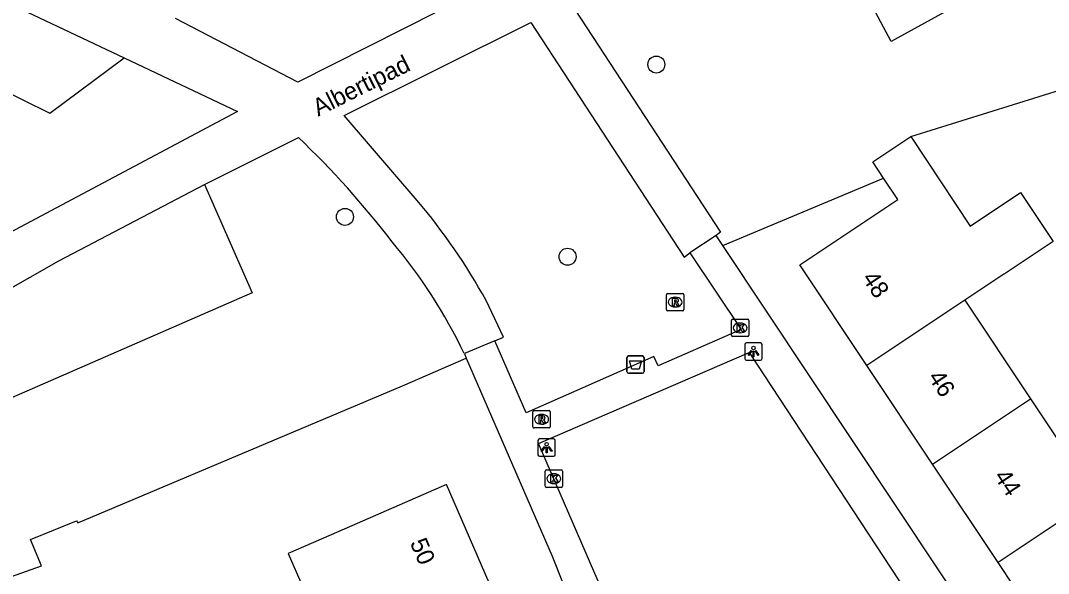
# Model space of a CAD drawing. Extents: x 159353 to 160616, y 385893 to 387321.
# Drawn here: x 159518.8 to 159577.9, y 386439.2 to 386470.9 of the extents above; entities that cross this region are included whole.
import ezdxf

# ---------------------------------------------------------------- set-up
doc = ezdxf.new("R2010")
doc.units = 0
for name, color, linetype in [('IMGEO_Afvalbak', 7, 'Continuous'), ('IMGEO_Boom', 7, 'Continuous'), ('IMGEO_Groenvoorziening', 7, 'Continuous'), ('IMGEO_Kolk', 7, 'Continuous'), ('IMGEO_Lichtpunt', 7, 'Continuous'), ('IMGEO_Openbare_ruimte_label', 7, 'Continuous'), ('IMGEO_Pand', 7, 'Continuous'), ('IMGEO_Pand_nummerreeks', 7, 'Continuous'), ('IMGEO_Rioolput', 7, 'Continuous'), ('IMGEO_Voetpad_halfverhard', 7, 'Continuous'), ('IMGEO_Voetpad_open', 7, 'Continuous')]:
    doc.layers.add(name, color=color, linetype=linetype)

msp = doc.modelspace()

# ---------------------------------------------------------------- linework, layer by layer
at = {"layer": 'IMGEO_Afvalbak'}
for p, q in [((159553.623, 386450.775), (159553.623, 386451.575)), ((159553.623, 386451.575), (159553.623, 386450.775)), ((159553.723, 386451.675), (159554.513, 386451.675)), ((159554.513, 386451.675), (159553.723, 386451.675)), ((159554.613, 386451.575), (159554.613, 386450.775)), ((159554.613, 386450.775), (159554.613, 386451.575)), ((159554.513, 386450.675), (159553.723, 386450.675)), ((159553.723, 386450.675), (159554.513, 386450.675))]:
    msp.add_line(p, q, dxfattribs=at)
msp.add_lwpolyline([(159553.766, 386451.389), (159554.47, 386451.389), (159554.321, 386450.919), (159553.915, 386450.919), (159553.766, 386451.389)], dxfattribs=at)
for centre, start, end in [((159553.723, 386451.575), 90, 180), ((159553.723, 386451.575), 90, 180), ((159554.513, 386451.575), 0, 90), ((159554.513, 386451.575), 360, 90), ((159553.723, 386450.775), 180, 270), ((159553.723, 386450.775), 180, 270), ((159554.513, 386450.775), 270, 0), ((159554.513, 386450.775), 270, 0)]:
    msp.add_arc(centre, 0.1, start, end, dxfattribs=at)
at = {"layer": 'IMGEO_Boom'}
for centre in [(159555.316, 386468.42), (159537.416, 386459.663), (159550.214, 386457.377)]:
    msp.add_circle(centre, 0.489, dxfattribs=at)
at = {"layer": 'IMGEO_Groenvoorziening'}
for points in [[(159600.187, 386491.603), (159597.482, 386490.226), (159599.199, 386486.465), (159568.818, 386469.742), (159563.351, 386479.984)], [(159569.941, 386464.28), (159586.179, 386469.337)], [(159515.761, 386467.917), (159520.446, 386465.635), (159524.713, 386468.811)], [(159529.345, 386461.535), (159532.075, 386455.291), (159503.169, 386442.684), (159501.293, 386445.946)], [(159559.134, 386458.028), (159568.384, 386461.893)], [(159489.886, 386428.296), (159500, 386432.51), (159519.962, 386439.609), (159519.338, 386441.122), (159521.98, 386442.201), (159522.049, 386442.081), (159540.719, 386449.961), (159544.391, 386451.547)]]:
    msp.add_lwpolyline(points, dxfattribs=at)
at = {"layer": 'IMGEO_Kolk'}
for p, q in [((159559.635, 386452.858), (159559.635, 386453.71)), ((159559.71, 386453.784), (159560.562, 386453.784)), ((159560.636, 386453.71), (159560.636, 386452.858)), ((159560.123, 386453.564), (159560.148, 386453.564)), ((159560.562, 386452.784), (159559.71, 386452.784)), ((159560.146, 386453.004), (159560.121, 386453.004)), ((159548.921, 386444.191), (159548.921, 386445.043)), ((159548.996, 386445.117), (159549.848, 386445.117)), ((159549.409, 386444.897), (159549.434, 386444.897)), ((159549.922, 386445.043), (159549.922, 386444.191)), ((159549.432, 386444.337), (159549.407, 386444.337)), ((159549.848, 386444.117), (159548.996, 386444.117))]:
    msp.add_line(p, q, dxfattribs=at)
for points in [[(159559.635, 386452.858), (159559.635, 386453.71)], [(159559.71, 386453.784), (159560.562, 386453.784)], [(159560.636, 386453.71), (159560.636, 386452.858)], [(159559.956, 386453.484), (159560.079, 386453.484), (159560.079, 386453.333), (159560.209, 386453.484), (159560.373, 386453.484), (159560.227, 386453.333), (159560.38, 386453.084), (159560.228, 386453.084), (159560.143, 386453.248), (159560.079, 386453.181), (159560.079, 386453.084), (159559.956, 386453.084), (159559.956, 386453.484)], [(159560.562, 386452.784), (159559.71, 386452.784)], [(159548.921, 386444.191), (159548.921, 386445.043)], [(159548.996, 386445.117), (159549.848, 386445.117)], [(159549.922, 386445.043), (159549.922, 386444.191)], [(159549.242, 386444.817), (159549.365, 386444.817), (159549.365, 386444.666), (159549.495, 386444.817), (159549.659, 386444.817), (159549.513, 386444.666), (159549.666, 386444.417), (159549.514, 386444.417), (159549.429, 386444.581), (159549.365, 386444.514), (159549.365, 386444.417), (159549.242, 386444.417), (159549.242, 386444.817)], [(159549.848, 386444.117), (159548.996, 386444.117)]]:
    msp.add_lwpolyline(points, dxfattribs=at)
for centre, start, end in [((159559.712, 386453.708), 91.55205, 178.44795), ((159559.712, 386453.708), 91.55205, 178.44795), ((159560.56, 386453.708), 1.55205, 88.44795), ((159560.56, 386453.708), 1.55205, 88.44795), ((159559.712, 386452.86), 181.55205, 268.44795), ((159559.712, 386452.86), 181.55205, 268.44795), ((159560.56, 386452.86), 271.55205, 358.44795), ((159560.56, 386452.86), 271.55205, 358.44795), ((159548.998, 386445.041), 91.55205, 178.44795), ((159548.998, 386445.041), 91.55205, 178.44795), ((159549.846, 386445.041), 1.55205, 88.44795), ((159549.846, 386445.041), 1.55205, 88.44795), ((159548.998, 386444.193), 181.55205, 268.44795), ((159548.998, 386444.193), 181.55205, 268.44795), ((159549.846, 386444.193), 271.55205, 358.44795), ((159549.846, 386444.193), 271.55205, 358.44795)]:
    msp.add_arc(centre, 0.0765, start, end, dxfattribs=at)
for centre, major_axis, ratio, start_param, end_param in [((159560.122, 386453.284), (-0.387, 0.002), 0.722429, 4.712389, 7.853982), ((159560.147, 386453.284), (-0.39, 0.002), 0.717154, 1.570796, 4.712389), ((159549.408, 386444.617), (-0.387, 0.002), 0.722429, 4.712389, 7.853982), ((159549.433, 386444.617), (-0.39, 0.002), 0.717154, 1.570796, 4.712389)]:
    msp.add_ellipse(centre, major_axis=major_axis, ratio=ratio, start_param=start_param, end_param=end_param, dxfattribs=at)
at = {"layer": 'IMGEO_Lichtpunt'}
for p, q in [((159560.403, 386452.328), (159560.403, 386451.521)), ((159560.403, 386452.328), (159560.403, 386451.521)), ((159561.305, 386452.423), (159560.497, 386452.423)), ((159561.305, 386452.423), (159560.497, 386452.423)), ((159561.399, 386451.521), (159561.399, 386452.328)), ((159561.399, 386451.521), (159561.399, 386452.328)), ((159560.497, 386451.427), (159561.305, 386451.427)), ((159560.497, 386451.427), (159561.305, 386451.427)), ((159548.508, 386446.803), (159548.508, 386445.996)), ((159548.508, 386446.803), (159548.508, 386445.996)), ((159549.41, 386446.898), (159548.602, 386446.898)), ((159549.41, 386446.898), (159548.602, 386446.898)), ((159549.504, 386445.996), (159549.504, 386446.803)), ((159549.504, 386445.996), (159549.504, 386446.803)), ((159548.602, 386445.902), (159549.41, 386445.902)), ((159548.602, 386445.902), (159549.41, 386445.902))]:
    msp.add_line(p, q, dxfattribs=at)
for points in [[(159560.777, 386451.992), (159560.816, 386451.964), (159560.628, 386451.702), (159560.59, 386451.729), (159560.777, 386451.992)], [(159560.879, 386451.944), (159560.926, 386451.944), (159560.926, 386451.622), (159560.879, 386451.622), (159560.879, 386451.944)], [(159560.989, 386451.964), (159561.027, 386451.991), (159561.214, 386451.729), (159561.175, 386451.701), (159560.989, 386451.964)], [(159548.882, 386446.467), (159548.921, 386446.439), (159548.733, 386446.177), (159548.695, 386446.204), (159548.882, 386446.467)], [(159548.984, 386446.419), (159549.031, 386446.419), (159549.031, 386446.097), (159548.984, 386446.097), (159548.984, 386446.419)], [(159549.094, 386446.439), (159549.132, 386446.466), (159549.319, 386446.204), (159549.28, 386446.176), (159549.094, 386446.439)]]:
    msp.add_lwpolyline(points, dxfattribs=at)
for centre in [(159560.902, 386452.126), (159549.007, 386446.601)]:
    msp.add_circle(centre, 0.0994, dxfattribs=at)
for centre, start, end in [((159560.497, 386452.328), 90, 180), ((159560.497, 386452.328), 90, 180), ((159561.305, 386452.328), 0, 90), ((159561.305, 386452.328), 0, 90), ((159560.497, 386451.521), 180, 270), ((159560.497, 386451.521), 180, 270), ((159561.305, 386451.521), 270, 0), ((159561.305, 386451.521), 270, 360), ((159548.602, 386446.803), 90, 180), ((159548.602, 386446.803), 90, 180), ((159549.41, 386446.803), 0, 90), ((159549.41, 386446.803), 0, 90), ((159548.602, 386445.996), 180, 270), ((159548.602, 386445.996), 180, 270), ((159549.41, 386445.996), 270, 0), ((159549.41, 386445.996), 270, 360)]:
    msp.add_arc(centre, 0.0946, start, end, dxfattribs=at)
at = {"layer": 'IMGEO_Pand'}
for points in [[(159568.384, 386461.893), (159567.761, 386462.828), (159569.941, 386464.28)], [(159569.941, 386464.28), (159570.845, 386462.922), (159573.364, 386459.14), (159576.255, 386461.065), (159578.131, 386458.248), (159575.423, 386456.445), (159575.3, 386456.363), (159573.058, 386454.87)], [(159567.423, 386451.119), (159563.572, 386456.903), (159569.207, 386460.656), (159568.384, 386461.893)], [(159573.058, 386454.87), (159567.423, 386451.119)], [(159573.058, 386454.87), (159576.827, 386449.208)], [(159571.193, 386445.459), (159567.423, 386451.119)], [(159571.193, 386445.459), (159576.827, 386449.208)], [(159576.827, 386449.208), (159580.595, 386443.546)], [(159574.962, 386439.798), (159571.193, 386445.459)], [(159545.712, 386438.625), (159543.256, 386444.278), (159537.056, 386441.585), (159534.156, 386440.325), (159536.614, 386434.67)], [(159580.595, 386443.546), (159574.962, 386439.798)], [(159578.731, 386434.137), (159574.962, 386439.798)]]:
    msp.add_lwpolyline(points, dxfattribs=at)
at = {"layer": 'IMGEO_Rioolput'}
for p, q in [((159555.896, 386454.34), (159555.896, 386455.192)), ((159555.971, 386455.266), (159556.823, 386455.266)), ((159556.384, 386455.046), (159556.409, 386455.046)), ((159556.897, 386455.192), (159556.897, 386454.34)), ((159556.407, 386454.486), (159556.382, 386454.486)), ((159556.823, 386454.266), (159555.971, 386454.266)), ((159548.22, 386447.604), (159548.22, 386448.456)), ((159548.295, 386448.53), (159549.147, 386448.53)), ((159549.221, 386448.456), (159549.221, 386447.604)), ((159548.708, 386448.31), (159548.733, 386448.31)), ((159549.147, 386447.53), (159548.295, 386447.53)), ((159548.731, 386447.75), (159548.706, 386447.75))]:
    msp.add_line(p, q, dxfattribs=at)
for points in [[(159555.896, 386454.34), (159555.896, 386455.192)], [(159555.971, 386455.266), (159556.823, 386455.266)], [(159556.485, 386454.964), (159556.233, 386454.966), (159556.233, 386454.566)], [(159556.897, 386455.192), (159556.897, 386454.34)], [(159556.233, 386454.566), (159556.357, 386454.566), (159556.357, 386454.728), (159556.368, 386454.728)], [(159556.411, 386454.885), (159556.357, 386454.885), (159556.357, 386454.804)], [(159556.357, 386454.804), (159556.409, 386454.804)], [(159556.415, 386454.699), (159556.486, 386454.566), (159556.626, 386454.566), (159556.561, 386454.692)], [(159556.823, 386454.266), (159555.971, 386454.266)], [(159548.22, 386447.604), (159548.22, 386448.456)], [(159548.295, 386448.53), (159549.147, 386448.53)], [(159549.221, 386448.456), (159549.221, 386447.604)], [(159548.809, 386448.228), (159548.557, 386448.23), (159548.557, 386447.83)], [(159548.557, 386447.83), (159548.681, 386447.83), (159548.681, 386447.992), (159548.692, 386447.992)], [(159548.735, 386448.149), (159548.681, 386448.149), (159548.681, 386448.068)], [(159548.681, 386448.068), (159548.733, 386448.068)], [(159548.739, 386447.963), (159548.81, 386447.83), (159548.95, 386447.83), (159548.885, 386447.956)], [(159549.147, 386447.53), (159548.295, 386447.53)]]:
    msp.add_lwpolyline(points, dxfattribs=at)
for centre, radius, start, end in [((159555.973, 386455.19), 0.0765, 91.55205, 178.44795), ((159555.973, 386455.19), 0.0765, 91.55205, 178.44795), ((159556.484, 386454.854), 0.109, 350.36119, 89.41601), ((159556.821, 386455.19), 0.0765, 1.55205, 88.44795), ((159556.821, 386455.19), 0.0765, 1.55205, 88.44795), ((159555.973, 386454.342), 0.0765, 181.55205, 268.44795), ((159555.973, 386454.342), 0.0765, 181.55205, 268.44795), ((159556.367, 386454.675), 0.0533, 26.02933, 88.69889), ((159556.393, 386454.993), 0.19, 274.7715, 282.96867), ((159556.417, 386454.789), 0.0964, 77.00612, 93.18647), ((159556.431, 386454.846), 0.0378, 276.66336, 79.67722), ((159556.482, 386454.854), 0.112, 277.58423, 350.98172), ((159556.466, 386454.639), 0.108, 29.51342, 73.79051), ((159556.821, 386454.342), 0.0765, 271.55205, 358.44795), ((159556.821, 386454.342), 0.0765, 271.55205, 358.44795), ((159548.297, 386448.454), 0.0765, 91.55205, 178.44795), ((159548.297, 386448.454), 0.0765, 91.55205, 178.44795), ((159549.145, 386448.454), 0.0765, 1.55205, 88.44795), ((159549.145, 386448.454), 0.0765, 1.55205, 88.44795), ((159548.691, 386447.939), 0.0533, 26.02933, 88.69889), ((159548.717, 386448.257), 0.19, 274.7715, 282.96867), ((159548.741, 386448.053), 0.0964, 77.00612, 93.18647), ((159548.755, 386448.11), 0.0378, 276.66336, 79.67722), ((159548.808, 386448.118), 0.109, 350.36119, 89.41601), ((159548.806, 386448.118), 0.112, 277.58423, 350.98172), ((159548.79, 386447.903), 0.108, 29.51342, 73.79051), ((159548.297, 386447.606), 0.0765, 181.55205, 268.44795), ((159548.297, 386447.606), 0.0765, 181.55205, 268.44795), ((159549.145, 386447.606), 0.0765, 271.55205, 358.44795), ((159549.145, 386447.606), 0.0765, 271.55205, 358.44795)]:
    msp.add_arc(centre, radius, start, end, dxfattribs=at)
for centre, major_axis, ratio, start_param, end_param in [((159556.383, 386454.766), (-0.387, 0.002), 0.722429, 4.712389, 7.853982), ((159556.408, 386454.766), (-0.39, 0.002), 0.717154, 1.570796, 4.712389), ((159548.707, 386448.03), (-0.387, 0.002), 0.722429, 4.712389, 7.853982), ((159548.732, 386448.03), (-0.39, 0.002), 0.717154, 1.570796, 4.712389)]:
    msp.add_ellipse(centre, major_axis=major_axis, ratio=ratio, start_param=start_param, end_param=end_param, dxfattribs=at)
at = {"layer": 'IMGEO_Voetpad_halfverhard'}
for points in [[(159517.402, 386472.271), (159524.713, 386468.811)], [(159550.307, 386472.086), (159559.004, 386458.779), (159558.754, 386458.6)], [(159542.745, 386471.47), (159534.706, 386467.413), (159527.677, 386471.06)], [(159541.575, 386460.597), (159537.36, 386465.498), (159548.099, 386470.838), (159556.92, 386457.357), (159557.251, 386457.595)], [(159524.713, 386468.811), (159531.236, 386465.724), (159516.054, 386457.65), (159500, 386448.474), (159499.81, 386448.365)], [(159529.345, 386461.535), (159534.734, 386464.224)], [(159501.293, 386445.946), (159520.968, 386457.141), (159529.345, 386461.535)], [(159546.031, 386452.532), (159546.521, 386452.759), (159545.53, 386454.853)]]:
    msp.add_lwpolyline(points, dxfattribs=at)
for centre, radius, start, end in [((159500.423, 386427.96), 49.923, 37.31579, 46.58473), ((159514.902, 386437.998), 34.959, 28.82471, 40.27358), ((159516.892, 386438.641), 30.386, 25.67829, 40.12553)]:
    msp.add_arc(centre, radius, start, end, dxfattribs=at)
at = {"layer": 'IMGEO_Voetpad_open'}
for points in [[(159558.754, 386458.6), (159557.251, 386457.595)], [(159559.134, 386458.028), (159558.754, 386458.6)], [(159588.927, 386413.251), (159559.134, 386458.028)], [(159557.251, 386457.595), (159560.202, 386453.185), (159555.428, 386451.105), (159555.18, 386451.636), (159547.824, 386448.406), (159546.031, 386452.532)], [(159546.031, 386452.532), (159544.278, 386451.808)], [(159544.278, 386451.808), (159544.391, 386451.547)], [(159544.391, 386451.547), (159549.321, 386440.163), (159552.636, 386431.821), (159556.291, 386423.379)], [(159574.371, 386430.977), (159558.333, 386424.04), (159548.546, 386446.643), (159560.652, 386451.868), (159574.371, 386430.977)]]:
    msp.add_lwpolyline(points, dxfattribs=at)

# ---------------------------------------------------------------- texts
at = {"layer": 'IMGEO_Openbare_ruimte_label'}
msp.add_text('Albertipad', height=1, rotation=26.53944, dxfattribs=at).set_placement((159535.874, 386465.425))
at = {"layer": 'IMGEO_Pand_nummerreeks'}
for s, rotation, p in [('48', 303.66106, (159567.109, 386456.136)), ('46', 303.65922, (159570.902, 386450.442)), ('44', 303.65922, (159574.695, 386444.746)), ('50', 293.4796, (159541.133, 386440.932))]:
    msp.add_text(s, height=1, rotation=rotation, dxfattribs=at).set_placement(p)

doc.saveas('drawing.dxf')
